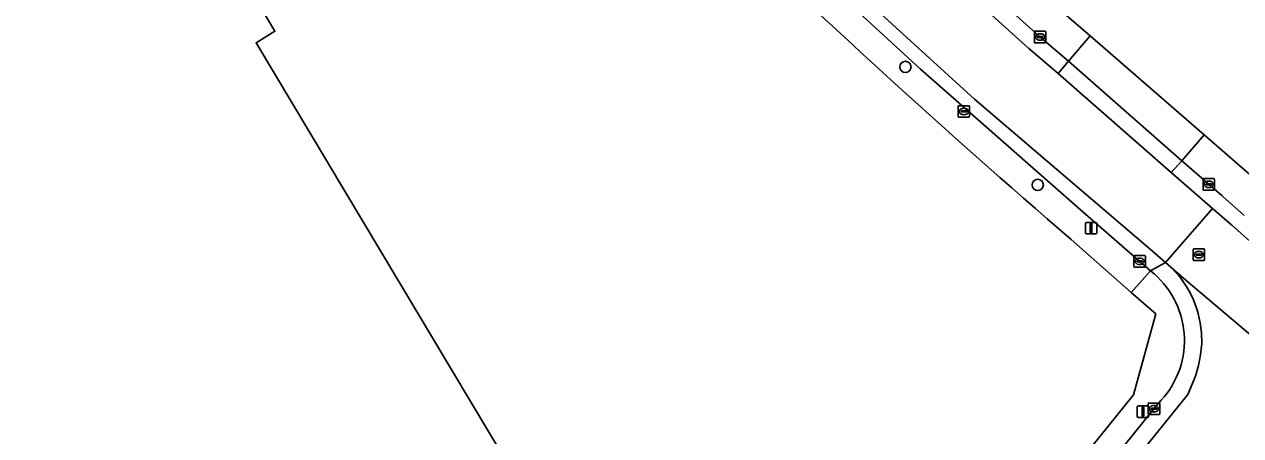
# Model space of a CAD drawing. Extents: x 157692 to 159674, y 381452 to 383291.
# Drawn here: x 157849 to 157954.5, y 382895.5 to 382931.2 of the extents above; entities that cross this region are included whole.
import ezdxf

# ---------------------------------------------------------------- set-up
doc = ezdxf.new("R2010")
doc.units = 0
for name, color, linetype in [('IMGEO_Boom', 7, 'Continuous'), ('IMGEO_Erf', 7, 'Continuous'), ('IMGEO_Kolk', 7, 'Continuous'), ('IMGEO_Lichtmast', 7, 'Continuous'), ('IMGEO_Pand', 7, 'Continuous'), ('IMGEO_Parkeervlak_open', 7, 'Continuous'), ('IMGEO_Rijbaan_lokaal_gesloten', 7, 'Continuous'), ('IMGEO_Rioolput', 7, 'Continuous'), ('IMGEO_Voetpad_open', 7, 'Continuous')]:
    doc.layers.add(name, color=color, linetype=linetype)

msp = doc.modelspace()

# ---------------------------------------------------------------- linework, layer by layer
at = {"layer": 'IMGEO_Boom'}
for centre in [(157925.4, 382927.51), (157936.88, 382917.27)]:
    msp.add_circle(centre, 0.489, dxfattribs=at)
at = {"layer": 'IMGEO_Erf'}
for points in [[(157869.53, 382932.59), (157870.72, 382930.6), (157869.09, 382929.61), (157892.34, 382890.7), (157881.24, 382884.05), (157834.53, 382856.05), (157832.24, 382859.88), (157783.62, 382831.27), (157777.07, 382842.25), (157781.19, 382844.72), (157774.73, 382855.69), (157785.77, 382862.27), (157788.28, 382863.77), (157780.24, 382877.19), (157767.77, 382915.25), (157783.35, 382924.6), (157785.92, 382926.14), (157767.81, 382956.49)], [(157937.52, 382933.59), (157941.43, 382930.19), (157951.31, 382921.61), (157956.63, 382916.98)], [(157830.51, 382757.46), (157838.76, 382767.14), (157841.38, 382770.37), (157841.59, 382770.64), (157850.31, 382781.43), (157855.07, 382787.32), (157856.1, 382788.6), (157865.73, 382800.55), (157866.63, 382801.67), (157866.97, 382802.09), (157945.19, 382899.07), (157947.11, 382906.08), (157944.99, 382907.95), (157939.77, 382912.54)]]:
    msp.add_lwpolyline(points, dxfattribs=at)
msp.add_arc((158457.83, 383512.99), 793.05, 226.05964, 229.21244, dxfattribs=at)
at = {"layer": 'IMGEO_Kolk'}
for p, q in [((157936.59, 382929.68), (157936.59, 382930.53)), ((157936.66, 382930.61), (157937.51, 382930.61)), ((157936.84, 382930.1), (157936.84, 382930.11)), ((157937.28, 382930.06), (157936.88, 382930.06)), ((157936.89, 382930.15), (157937.29, 382930.15)), ((157937.07, 382930.39), (157937.1, 382930.39)), ((157937.1, 382929.83), (157937.07, 382929.83)), ((157937.33, 382930.11), (157937.33, 382930.1)), ((157937.59, 382930.53), (157937.59, 382929.68)), ((157937.51, 382929.61), (157936.66, 382929.61)), ((157929.97, 382923.22), (157929.97, 382924.07)), ((157930.04, 382924.14), (157930.89, 382924.14)), ((157930.22, 382923.64), (157930.22, 382923.65)), ((157930.66, 382923.6), (157930.26, 382923.6)), ((157930.27, 382923.69), (157930.67, 382923.69)), ((157930.45, 382923.92), (157930.48, 382923.92)), ((157930.71, 382923.65), (157930.71, 382923.64)), ((157930.97, 382924.07), (157930.97, 382923.22)), ((157930.89, 382923.14), (157930.04, 382923.14)), ((157930.48, 382923.36), (157930.45, 382923.36)), ((157951.22, 382916.9), (157951.22, 382917.76)), ((157951.29, 382917.83), (157952.14, 382917.83)), ((157951.47, 382917.32), (157951.47, 382917.34)), ((157951.91, 382917.29), (157951.51, 382917.29)), ((157951.52, 382917.37), (157951.92, 382917.37)), ((157951.7, 382917.61), (157951.73, 382917.61)), ((157951.96, 382917.34), (157951.96, 382917.32)), ((157952.22, 382917.76), (157952.22, 382916.9)), ((157952.14, 382916.83), (157951.29, 382916.83)), ((157951.73, 382917.05), (157951.7, 382917.05)), ((157945.22, 382910.22), (157945.22, 382911.08)), ((157945.29, 382911.15), (157946.15, 382911.15)), ((157945.71, 382910.93), (157945.73, 382910.93)), ((157946.22, 382911.08), (157946.22, 382910.22)), ((157946.15, 382910.15), (157945.29, 382910.15)), ((157945.48, 382910.64), (157945.48, 382910.66)), ((157945.52, 382910.69), (157945.92, 382910.69)), ((157945.92, 382910.61), (157945.52, 382910.61)), ((157945.73, 382910.37), (157945.71, 382910.37)), ((157945.96, 382910.66), (157945.96, 382910.64)), ((157946.46, 382897.43), (157946.46, 382898.29)), ((157946.54, 382898.36), (157947.39, 382898.36)), ((157947.46, 382898.29), (157947.46, 382897.43)), ((157947.39, 382897.36), (157946.54, 382897.36)), ((157946.72, 382897.85), (157946.72, 382897.87)), ((157947.16, 382897.82), (157946.76, 382897.82)), ((157946.77, 382897.9), (157947.16, 382897.9)), ((157946.95, 382898.14), (157946.98, 382898.14)), ((157946.97, 382897.58), (157946.95, 382897.58)), ((157947.21, 382897.87), (157947.21, 382897.85))]:
    msp.add_line(p, q, dxfattribs=at)
for points in [[(157936.59, 382929.68), (157936.59, 382930.53)], [(157936.66, 382930.61), (157937.51, 382930.61)], [(157937.59, 382930.53), (157937.59, 382929.68)], [(157937.51, 382929.61), (157936.66, 382929.61)], [(157929.97, 382923.22), (157929.97, 382924.07)], [(157930.04, 382924.14), (157930.89, 382924.14)], [(157930.97, 382924.07), (157930.97, 382923.22)], [(157930.89, 382923.14), (157930.04, 382923.14)], [(157951.22, 382916.9), (157951.22, 382917.76)], [(157951.29, 382917.83), (157952.14, 382917.83)], [(157952.22, 382917.76), (157952.22, 382916.9)], [(157952.14, 382916.83), (157951.29, 382916.83)], [(157945.22, 382910.22), (157945.22, 382911.08)], [(157945.29, 382911.15), (157946.15, 382911.15)], [(157946.22, 382911.08), (157946.22, 382910.22)], [(157946.15, 382910.15), (157945.29, 382910.15)], [(157946.46, 382897.43), (157946.46, 382898.29)], [(157946.54, 382898.36), (157947.39, 382898.36)], [(157947.46, 382898.29), (157947.46, 382897.43)], [(157947.39, 382897.36), (157946.54, 382897.36)]]:
    msp.add_lwpolyline(points, dxfattribs=at)
for centre, radius, start, end in [((157936.66, 382930.53), 0.0765, 91.552, 178.448), ((157936.66, 382930.53), 0.0765, 91.552, 178.448), ((157936.89, 382930.11), 0.0403, 85.8775, 175.7526), ((157936.88, 382930.1), 0.0366, 178.938, 274.7102), ((157937.29, 382930.11), 0.043, 264.8664, 352.4533), ((157937.29, 382930.11), 0.0386, 1.7309, 96.639), ((157937.51, 382930.53), 0.0765, 1.552, 88.448), ((157937.51, 382930.53), 0.0765, 1.552, 88.448), ((157936.66, 382929.68), 0.0765, 181.552, 268.448), ((157936.66, 382929.68), 0.0765, 181.552, 268.448), ((157937.51, 382929.68), 0.0765, 271.552, 358.448), ((157937.51, 382929.68), 0.0765, 271.552, 358.448), ((157930.04, 382924.07), 0.0765, 91.552, 178.448), ((157930.04, 382924.07), 0.0765, 91.552, 178.448), ((157930.27, 382923.65), 0.0403, 85.8775, 175.7526), ((157930.26, 382923.64), 0.0366, 178.938, 274.7102), ((157930.67, 382923.64), 0.043, 264.8664, 352.4533), ((157930.67, 382923.65), 0.0386, 1.7309, 96.639), ((157930.89, 382924.07), 0.0765, 1.552, 88.448), ((157930.89, 382924.07), 0.0765, 1.552, 88.448), ((157930.04, 382923.22), 0.0765, 181.552, 268.448), ((157930.04, 382923.22), 0.0765, 181.552, 268.448), ((157930.89, 382923.22), 0.0765, 271.552, 358.448), ((157930.89, 382923.22), 0.0765, 271.552, 358.448), ((157951.29, 382917.75), 0.0765, 91.552, 178.448), ((157951.29, 382917.75), 0.0765, 91.552, 178.448), ((157951.52, 382917.33), 0.0403, 85.8775, 175.7526), ((157951.51, 382917.32), 0.0366, 178.938, 274.7102), ((157951.92, 382917.33), 0.043, 264.8664, 352.4533), ((157951.92, 382917.33), 0.0386, 1.7309, 96.639), ((157952.14, 382917.75), 0.0765, 1.552, 88.448), ((157952.14, 382917.75), 0.0765, 1.552, 88.448), ((157951.29, 382916.9), 0.0765, 181.552, 268.448), ((157951.29, 382916.9), 0.0765, 181.552, 268.448), ((157952.14, 382916.9), 0.0765, 271.552, 358.448), ((157952.14, 382916.9), 0.0765, 271.552, 358.448), ((157945.3, 382911.07), 0.0765, 91.552, 178.448), ((157945.3, 382911.07), 0.0765, 91.552, 178.448), ((157946.14, 382911.07), 0.0765, 1.552, 88.448), ((157946.14, 382911.07), 0.0765, 1.552, 88.448), ((157945.3, 382910.22), 0.0765, 181.552, 268.448), ((157945.3, 382910.22), 0.0765, 181.552, 268.448), ((157945.52, 382910.65), 0.0403, 85.8775, 175.7526), ((157945.52, 382910.64), 0.0366, 178.938, 274.7102), ((157945.92, 382910.65), 0.0386, 1.7309, 96.639), ((157945.92, 382910.65), 0.043, 264.8664, 352.4533), ((157946.14, 382910.22), 0.0765, 271.552, 358.448), ((157946.14, 382910.22), 0.0765, 271.552, 358.448), ((157946.54, 382898.29), 0.0765, 91.552, 178.448), ((157946.54, 382898.29), 0.0765, 91.552, 178.448), ((157947.39, 382898.29), 0.0765, 1.552, 88.448), ((157947.39, 382898.29), 0.0765, 1.552, 88.448), ((157946.54, 382897.44), 0.0765, 181.552, 268.448), ((157946.54, 382897.44), 0.0765, 181.552, 268.448), ((157946.76, 382897.86), 0.0403, 85.8775, 175.7526), ((157946.76, 382897.85), 0.0366, 178.938, 274.7102), ((157947.17, 382897.87), 0.0386, 1.7309, 96.639), ((157947.16, 382897.86), 0.043, 264.8664, 352.4533), ((157947.39, 382897.44), 0.0765, 271.552, 358.448), ((157947.39, 382897.44), 0.0765, 271.552, 358.448)]:
    msp.add_arc(centre, radius, start, end, dxfattribs=at)
for centre, major_axis, ratio, start_param, end_param in [((157937.07, 382930.11), (-0.387, 0.002), 0.722429, 4.712389, 7.853982), ((157937.1, 382930.11), (-0.39, 0.002), 0.717154, 1.570796, 4.712389), ((157930.45, 382923.64), (-0.387, 0.002), 0.722429, 4.712389, 7.853982), ((157930.48, 382923.64), (-0.39, 0.002), 0.717154, 1.570796, 4.712389), ((157951.7, 382917.33), (-0.387, 0.002), 0.722429, 4.712389, 7.853982), ((157951.73, 382917.33), (-0.39, 0.002), 0.717154, 1.570796, 4.712389), ((157945.71, 382910.65), (-0.387, 0.002), 0.722429, 4.712389, 7.853982), ((157945.73, 382910.65), (-0.39, 0.002), 0.717154, 1.570796, 4.712389), ((157946.95, 382897.86), (-0.387, 0.002), 0.722429, 4.712389, 7.853982), ((157946.97, 382897.86), (-0.39, 0.002), 0.717154, 1.570796, 4.712389)]:
    msp.add_ellipse(centre, major_axis=major_axis, ratio=ratio, start_param=start_param, end_param=end_param, dxfattribs=at)
at = {"layer": 'IMGEO_Lichtmast'}
for p, q in [((157941.11, 382914.02), (157941.9, 382914.02)), ((157941.9, 382914.02), (157941.11, 382914.02)), ((157941.01, 382913.12), (157941.01, 382913.92)), ((157941.01, 382913.92), (157941.01, 382913.12)), ((157941.9, 382913.02), (157941.11, 382913.02)), ((157941.11, 382913.02), (157941.9, 382913.02)), ((157942, 382913.92), (157942, 382913.12)), ((157942, 382913.12), (157942, 382913.92)), ((157945.51, 382897.21), (157945.51, 382898.01)), ((157945.51, 382898.01), (157945.51, 382897.21)), ((157945.61, 382898.11), (157946.39, 382898.11)), ((157946.39, 382898.11), (157945.61, 382898.11)), ((157946.49, 382898.01), (157946.49, 382897.21)), ((157946.49, 382897.21), (157946.49, 382898.01)), ((157946.39, 382897.11), (157945.61, 382897.11)), ((157945.61, 382897.11), (157946.39, 382897.11))]:
    msp.add_line(p, q, dxfattribs=at)
for points in [[(157941.43, 382913.9), (157941.58, 382913.9), (157941.58, 382913.15), (157941.43, 382913.15), (157941.43, 382913.9)], [(157945.93, 382897.99), (157946.08, 382897.99), (157946.08, 382897.24), (157945.93, 382897.24), (157945.93, 382897.99)]]:
    msp.add_lwpolyline(points, dxfattribs=at)
for centre, start, end in [((157941.11, 382913.92), 90, 180), ((157941.11, 382913.92), 90, 180), ((157941.9, 382913.92), 0, 90), ((157941.9, 382913.92), 360, 90), ((157941.11, 382913.12), 180, 270), ((157941.11, 382913.12), 180, 270), ((157941.9, 382913.12), 270, 0), ((157941.9, 382913.12), 270, 0), ((157945.61, 382898.01), 90, 180), ((157945.61, 382898.01), 90, 180), ((157945.61, 382897.21), 180, 270), ((157945.61, 382897.21), 180, 270), ((157946.39, 382898.01), 0, 90), ((157946.39, 382898.01), 360, 90), ((157946.39, 382897.21), 270, 0), ((157946.39, 382897.21), 270, 0)]:
    msp.add_arc(centre, 0.1, start, end, dxfattribs=at)
at = {"layer": 'IMGEO_Pand'}
msp.add_lwpolyline([(157767.81, 382956.49), (157785.92, 382926.14), (157783.35, 382924.6), (157767.77, 382915.25), (157780.24, 382877.19), (157788.28, 382863.77), (157785.77, 382862.27), (157774.73, 382855.69), (157781.19, 382844.72), (157777.07, 382842.25), (157783.62, 382831.27), (157832.24, 382859.88), (157834.53, 382856.05), (157881.24, 382884.05), (157892.34, 382890.7), (157869.09, 382929.61), (157870.72, 382930.6), (157869.53, 382932.59)], dxfattribs=at)
at = {"layer": 'IMGEO_Parkeervlak_open'}
msp.add_lwpolyline([(157923.89, 382942.12), (157930.33, 382936.21), (157937.04, 382930.16), (157939.55, 382928), (157941.43, 382930.19), (157937.52, 382933.59), (157934.93, 382935.84), (157926.47, 382943.6)], dxfattribs=at)
at = {"layer": 'IMGEO_Rijbaan_lokaal_gesloten'}
for points in [[(157850.52, 383024.91), (157853.54, 383017.96), (157856.25, 383014.21), (157856.47, 383013.9), (157862.03, 383006.67), (157867.39, 382999.84), (157867.54, 382999.67), (157867.97, 382999.13), (157869.32, 382997.44), (157870.87, 382995.62), (157882.45, 382982.54), (157892.69, 382971.48), (157900.44, 382963.32), (157907.57, 382956.05), (157922.94, 382941.09), (157929.39, 382935.17), (157936.11, 382929.1), (157938.64, 382926.94), (157939.55, 382928), (157937.04, 382930.16), (157930.33, 382936.21), (157923.89, 382942.12)], [(157880.51, 382973.29), (157884.41, 382969.19), (157893.99, 382959.19), (157903.11, 382949.87), (157911.8, 382941.34), (157919.19, 382934.26), (157926.72, 382927.3), (157940.79, 382914.95), (157946.66, 382909.82), (157947.97, 382910.55), (157946.64, 382911.7), (157931.39, 382924.7), (157917.74, 382937.16), (157901.64, 382952.98), (157887.53, 382967.67), (157876.83, 382979.32), (157871.71, 382985.08), (157860.33, 382998.31)], [(157917.74, 382937.16), (157931.39, 382924.7), (157946.64, 382911.7), (157947.97, 382910.55), (157952.04, 382915.24), (157948.46, 382918.36), (157938.64, 382926.94), (157936.11, 382929.1), (157929.39, 382935.17)], [(157954.79, 382914.61), (157952.94, 382916.28), (157952.85, 382916.36), (157949.38, 382919.36), (157948.46, 382918.36), (157952.04, 382915.24), (157953.72, 382913.77), (157960.17, 382908.07), (157969.47, 382900.26), (157980.4, 382891.35), (157990.11, 382883.88), (157999.15, 382877.16), (158002.27, 382874.94), (158003.03, 382876.12), (157999.98, 382878.3)], [(157960.17, 382908.07), (157953.72, 382913.77), (157952.04, 382915.24), (157947.97, 382910.55), (157948.2, 382910.35), (157949.56, 382909.17), (157969.18, 382892.56)], [(157932.78, 382864.3), (157933.64, 382865.19), (157938.67, 382870.69), (157944.12, 382876.56), (157950.21, 382883.02), (157956.65, 382889.76), (157957.45, 382890.53), (157958.35, 382891.25), (157959.33, 382891.86), (157960.36, 382892.37), (157961.44, 382892.77), (157962.56, 382893.05), (157963.7, 382893.22), (157964.86, 382893.27), (157965.85, 382893.19), (157966.35, 382893.12), (157969.18, 382892.56), (157949.56, 382909.17), (157948.2, 382910.35)], [(157948.2, 382910.35), (157947.97, 382910.55), (157946.66, 382909.82)], [(157951.07, 382904.46), (157951.1, 382903.51), (157951.01, 382902.54), (157950.83, 382901.6), (157950.56, 382900.68), (157949.9, 382899.11), (157936.87, 382882.95), (157926.98, 382870.7), (157912.49, 382852.68), (157901.71, 382839.39), (157900.36, 382837.71), (157894.49, 382830.5), (157888.7, 382823.33), (157879.62, 382812.06), (157865.48, 382794.55), (157858.92, 382786.41), (157856.4, 382783.29), (157852.33, 382778.21), (157845.58, 382769.85), (157841.45, 382764.28)], [(157949.9, 382899.11), (157950.56, 382900.68), (157950.83, 382901.6), (157951.01, 382902.54), (157951.1, 382903.51), (157951.07, 382904.46)], [(157947.59, 382898.6), (157946.96, 382897.86), (157935.7, 382883.9), (157929.17, 382875.81), (157925.81, 382871.64), (157923.49, 382868.77), (157911.32, 382853.62), (157900.55, 382840.33), (157899.2, 382838.66), (157893.33, 382831.44), (157885.37, 382821.59)], [(157888.7, 382823.33), (157894.49, 382830.5), (157900.36, 382837.71), (157901.71, 382839.39), (157912.49, 382852.68), (157926.98, 382870.7), (157936.87, 382882.95), (157949.9, 382899.11)]]:
    msp.add_lwpolyline(points, dxfattribs=at)
msp.add_lwpolyline([(157939.55, 382928), (157938.64, 382926.94), (157948.46, 382918.36), (157949.38, 382919.36)], close=True, dxfattribs=at)
for centre, radius, start, end in [((157941.92, 382903.78), 7.68, 317.6065, 51.8836), ((157942.35, 382903.85), 8.74, 3.9991, 48.0122), ((157942.35, 382903.85), 8.74, 3.9991, 48.0122)]:
    msp.add_arc(centre, radius, start, end, dxfattribs=at)
at = {"layer": 'IMGEO_Rioolput'}
for p, q in [((157950.35, 382910.8), (157950.35, 382911.66)), ((157950.43, 382911.73), (157951.28, 382911.73)), ((157950.61, 382911.22), (157950.61, 382911.24)), ((157951.05, 382911.19), (157950.65, 382911.19)), ((157950.66, 382911.27), (157951.05, 382911.27)), ((157950.84, 382911.51), (157950.87, 382911.51)), ((157950.86, 382910.95), (157950.84, 382910.95)), ((157951.1, 382911.24), (157951.1, 382911.22)), ((157951.35, 382911.66), (157951.35, 382910.8)), ((157951.28, 382910.73), (157950.43, 382910.73))]:
    msp.add_line(p, q, dxfattribs=at)
for points in [[(157950.35, 382910.8), (157950.35, 382911.66)], [(157950.43, 382911.73), (157951.28, 382911.73)], [(157951.35, 382911.66), (157951.35, 382910.8)], [(157951.28, 382910.73), (157950.43, 382910.73)]]:
    msp.add_lwpolyline(points, dxfattribs=at)
for centre, radius, start, end in [((157950.43, 382911.65), 0.0765, 91.552, 178.448), ((157950.43, 382911.65), 0.0765, 91.552, 178.448), ((157950.65, 382911.23), 0.0403, 85.8775, 175.7526), ((157950.65, 382911.22), 0.0366, 178.938, 274.7102), ((157951.06, 382911.23), 0.0386, 1.7309, 96.639), ((157951.05, 382911.23), 0.043, 264.8664, 352.4533), ((157951.28, 382911.65), 0.0765, 1.552, 88.448), ((157951.28, 382911.65), 0.0765, 1.552, 88.448), ((157950.43, 382910.8), 0.0765, 181.552, 268.448), ((157950.43, 382910.8), 0.0765, 181.552, 268.448), ((157951.28, 382910.8), 0.0765, 271.552, 358.448), ((157951.28, 382910.8), 0.0765, 271.552, 358.448)]:
    msp.add_arc(centre, radius, start, end, dxfattribs=at)
for centre, major_axis, ratio, start_param, end_param in [((157950.84, 382911.23), (-0.387, 0.002), 0.722429, 4.712389, 7.853982), ((157950.86, 382911.23), (-0.39, 0.002), 0.717154, 1.570796, 4.712389)]:
    msp.add_ellipse(centre, major_axis=major_axis, ratio=ratio, start_param=start_param, end_param=end_param, dxfattribs=at)
at = {"layer": 'IMGEO_Voetpad_open'}
for points in [[(157939.77, 382912.54), (157944.99, 382907.95), (157946.66, 382909.82), (157940.79, 382914.95), (157926.72, 382927.3), (157919.19, 382934.26), (157911.8, 382941.34), (157903.11, 382949.87), (157893.99, 382959.19), (157884.41, 382969.19), (157880.51, 382973.29)], [(157956.63, 382916.98), (157951.31, 382921.61), (157949.38, 382919.36), (157952.85, 382916.36), (157952.94, 382916.28), (157954.79, 382914.61)], [(157946.66, 382909.82), (157944.99, 382907.95), (157947.11, 382906.08), (157945.19, 382899.07), (157866.97, 382802.09)], [(157946.96, 382897.86), (157947.59, 382898.6)], [(157885.37, 382821.59), (157893.33, 382831.44), (157899.2, 382838.66), (157900.55, 382840.33), (157911.32, 382853.62), (157923.49, 382868.77), (157922.69, 382869.4), (157928.39, 382876.46), (157929.17, 382875.81), (157935.7, 382883.9), (157946.96, 382897.86)]]:
    msp.add_lwpolyline(points, dxfattribs=at)
msp.add_lwpolyline([(157951.31, 382921.61), (157941.43, 382930.19), (157939.55, 382928), (157949.38, 382919.36)], close=True, dxfattribs=at)
for centre, radius, start, end in [((158457.83, 383512.99), 793.05, 226.05964, 229.21244), ((157941.92, 382903.78), 7.68, 317.6065, 51.8836)]:
    msp.add_arc(centre, radius, start, end, dxfattribs=at)

doc.saveas('drawing.dxf')
